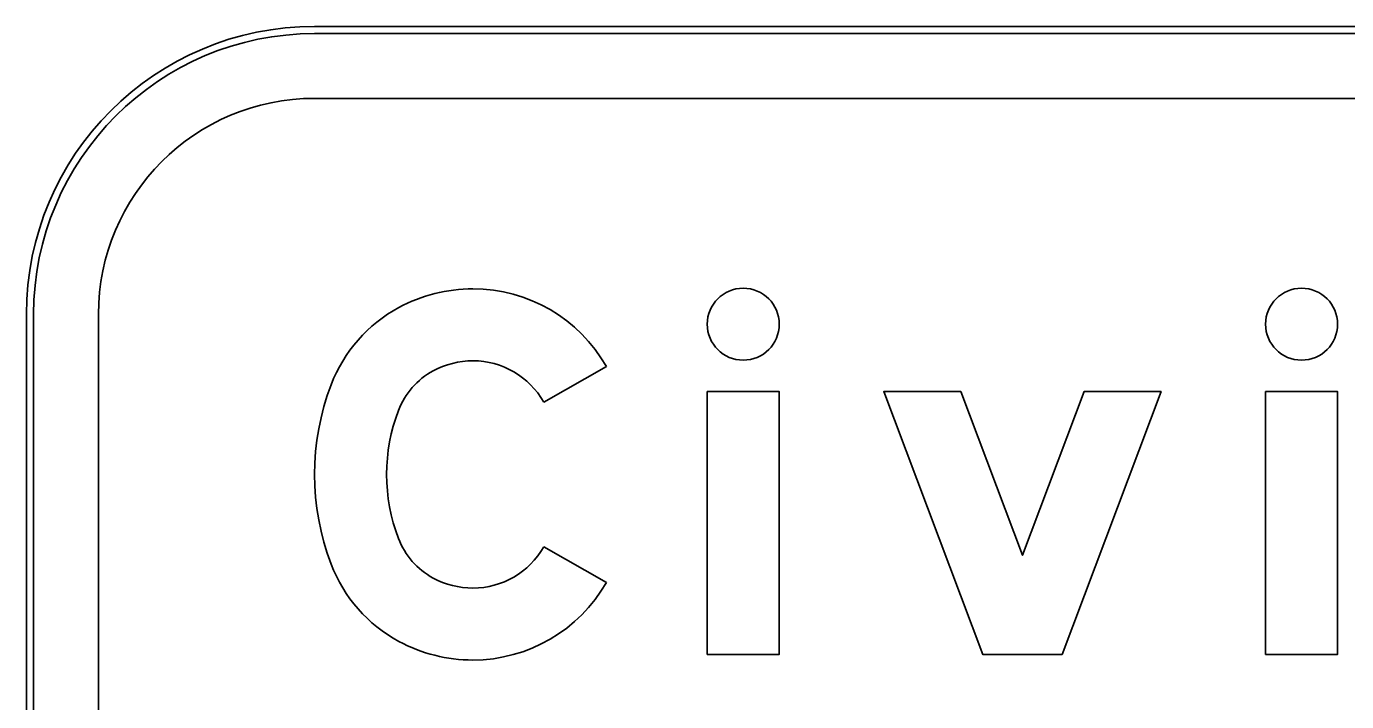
# Model space of a CAD drawing. Extents: x 1806251 to 1809821, y 414895 to 422886.
# Drawn here: x 1809676.6351 to 1809677.0016, y 415222.4929 to 415222.6806 of the extents above; entities that cross this region are included whole.
import ezdxf

# ---------------------------------------------------------------- set-up
doc = ezdxf.new("R2010")
doc.units = 0
for name, color, linetype in [('GSBWFILL', 7, 'Continuous'), ('GSCOLORFILL', 7, 'Continuous'), ('GSOUTLINE', 7, 'Continuous')]:
    doc.layers.add(name, color=color, linetype=linetype)

msp = doc.modelspace()

# ---------------------------------------------------------------- linework, layer by layer
at = {"layer": 'GSBWFILL'}
for p, q in [((1809678.4750928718, 415222.68057288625), (1809676.7150928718, 415222.68057288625)), ((1809676.7150928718, 415222.66057288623), (1809678.4750928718, 415222.66057288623)), ((1809676.6350928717, 415222.60057288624), (1809676.6350928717, 415222.16057288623)), ((1809676.6550928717, 415222.16057288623), (1809676.6550928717, 415222.60057288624))]:
    msp.add_line(p, q, dxfattribs=at)
for points in [[(1809676.7960928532, 415222.58606263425), (1809676.778693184, 415222.57620102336)], [(1809676.778693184, 415222.53594474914), (1809676.7960928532, 415222.52608313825)]]:
    msp.add_lwpolyline(points, dxfattribs=at)
for points in [[(1809676.8240928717, 415222.50607288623), (1809676.844092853, 415222.50607288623), (1809676.844092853, 415222.57907288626), (1809676.8240928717, 415222.57907288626)], [(1809676.8944648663, 415222.57907288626), (1809676.8730928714, 415222.57907288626), (1809676.9005928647, 415222.50607288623), (1809676.9225928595, 415222.50607288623), (1809676.9500928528, 415222.57907288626), (1809676.928720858, 415222.57907288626), (1809676.911592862, 415222.5336058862)], [(1809676.9790928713, 415222.50607288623), (1809676.9990928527, 415222.50607288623), (1809676.9990928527, 415222.57907288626), (1809676.9790928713, 415222.57907288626)]]:
    msp.add_lwpolyline(points, close=True, dxfattribs=at)
for centre, radius in [((1809676.8340928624, 415222.59782288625), 0.009999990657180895), ((1809676.989092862, 415222.59782288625), 0.009999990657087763)]:
    msp.add_circle(centre, radius, dxfattribs=at)
for centre, radius, start, end in [((1809676.7150928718, 415222.60057288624), 0.08, 90, 180), ((1809676.7150928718, 415222.60057288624), 0.06, 90, 180), ((1809676.7590478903, 415222.5644330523), 0.04321482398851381, 90.00000000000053, 118.3756803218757), ((1809676.7590478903, 415222.5650666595), 0.04258121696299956, 29.543259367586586, 90.00000000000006), ((1809676.7579952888, 415222.56638177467), 0.04099999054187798, 118.37568032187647, 159.0882708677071), ((1809676.7590478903, 415222.5644330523), 0.023214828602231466, 90.00000000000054, 118.3756803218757), ((1809676.7590478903, 415222.5650666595), 0.022581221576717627, 29.54325936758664, 89.99999999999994), ((1809676.7579952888, 415222.56638177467), 0.020999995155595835, 118.37568032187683, 159.08827086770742), ((1809676.7849750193, 415222.5560728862), 0.06988214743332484, 159.088270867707, 200.9117291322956), ((1809676.7849750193, 415222.5560728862), 0.049882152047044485, 159.08827086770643, 200.9117291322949), ((1809676.7579952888, 415222.5457639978), 0.02099999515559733, 200.91172913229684, 241.62431967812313), ((1809676.7590478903, 415222.547079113), 0.022581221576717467, 269.99999999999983, 330.4567406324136), ((1809676.7579952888, 415222.5457639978), 0.04099999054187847, 200.9117291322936, 241.62431967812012), ((1809676.7590478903, 415222.5477127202), 0.02321482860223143, 241.62431967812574, 269.99999999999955), ((1809676.7590478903, 415222.547079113), 0.042581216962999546, 270, 330.45674063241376), ((1809676.7590478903, 415222.5477127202), 0.043214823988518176, 241.62431967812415, 269.9999999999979)]:
    msp.add_arc(centre, radius, start, end, dxfattribs=at)
at = {"layer": 'GSCOLORFILL'}
for p, q in [((1809678.4750928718, 415222.68057288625), (1809676.7150928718, 415222.68057288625)), ((1809678.4750928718, 415222.68057288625), (1809676.7150928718, 415222.68057288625)), ((1809678.4750928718, 415222.68057288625), (1809676.7150928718, 415222.68057288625)), ((1809676.7150928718, 415222.6785728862), (1809678.4750928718, 415222.6785728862)), ((1809676.7150928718, 415222.66057288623), (1809678.4750928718, 415222.66057288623)), ((1809676.6350928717, 415222.60057288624), (1809676.6350928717, 415222.16057288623)), ((1809676.6350928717, 415222.60057288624), (1809676.6350928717, 415222.16057288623)), ((1809676.6350928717, 415222.60057288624), (1809676.6350928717, 415222.16057288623)), ((1809676.6370928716, 415222.16057288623), (1809676.6370928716, 415222.60057288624)), ((1809676.6550928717, 415222.16057288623), (1809676.6550928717, 415222.60057288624))]:
    msp.add_line(p, q, dxfattribs=at)
for points in [[(1809676.7960928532, 415222.58606263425), (1809676.778693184, 415222.57620102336)], [(1809676.778693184, 415222.53594474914), (1809676.7960928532, 415222.52608313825)]]:
    msp.add_lwpolyline(points, dxfattribs=at)
for points in [[(1809676.8240928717, 415222.50607288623), (1809676.844092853, 415222.50607288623), (1809676.844092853, 415222.57907288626), (1809676.8240928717, 415222.57907288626)], [(1809676.8944648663, 415222.57907288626), (1809676.8730928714, 415222.57907288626), (1809676.9005928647, 415222.50607288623), (1809676.9225928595, 415222.50607288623), (1809676.9500928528, 415222.57907288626), (1809676.928720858, 415222.57907288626), (1809676.911592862, 415222.5336058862)], [(1809676.9790928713, 415222.50607288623), (1809676.9990928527, 415222.50607288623), (1809676.9990928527, 415222.57907288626), (1809676.9790928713, 415222.57907288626)]]:
    msp.add_lwpolyline(points, close=True, dxfattribs=at)
for centre, radius in [((1809676.8340928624, 415222.59782288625), 0.009999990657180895), ((1809676.989092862, 415222.59782288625), 0.009999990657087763)]:
    msp.add_circle(centre, radius, dxfattribs=at)
for centre, radius, start, end in [((1809676.7150928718, 415222.60057288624), 0.08, 90, 180), ((1809676.7150928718, 415222.60057288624), 0.08, 90, 180), ((1809676.7150928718, 415222.60057288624), 0.08, 90, 180), ((1809676.7150928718, 415222.60057288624), 0.078, 90, 180), ((1809676.7150928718, 415222.60057288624), 0.06, 90, 180), ((1809676.7590478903, 415222.5644330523), 0.04321482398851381, 90.00000000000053, 118.3756803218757), ((1809676.7590478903, 415222.5650666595), 0.04258121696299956, 29.543259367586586, 90.00000000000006), ((1809676.7579952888, 415222.56638177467), 0.04099999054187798, 118.37568032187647, 159.0882708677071), ((1809676.7590478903, 415222.5644330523), 0.023214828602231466, 90.00000000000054, 118.3756803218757), ((1809676.7590478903, 415222.5650666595), 0.022581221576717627, 29.54325936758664, 89.99999999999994), ((1809676.7579952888, 415222.56638177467), 0.020999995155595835, 118.37568032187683, 159.08827086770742), ((1809676.7849750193, 415222.5560728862), 0.06988214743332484, 159.088270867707, 200.9117291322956), ((1809676.7849750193, 415222.5560728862), 0.049882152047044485, 159.08827086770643, 200.9117291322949), ((1809676.7579952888, 415222.5457639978), 0.02099999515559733, 200.91172913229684, 241.62431967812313), ((1809676.7590478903, 415222.547079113), 0.022581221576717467, 269.99999999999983, 330.4567406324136), ((1809676.7579952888, 415222.5457639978), 0.04099999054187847, 200.9117291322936, 241.62431967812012), ((1809676.7590478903, 415222.5477127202), 0.02321482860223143, 241.62431967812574, 269.99999999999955), ((1809676.7590478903, 415222.547079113), 0.042581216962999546, 270, 330.45674063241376), ((1809676.7590478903, 415222.5477127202), 0.043214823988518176, 241.62431967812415, 269.9999999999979)]:
    msp.add_arc(centre, radius, start, end, dxfattribs=at)
at = {"layer": 'GSOUTLINE'}
for p, q in [((1809678.4750928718, 415222.68057288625), (1809676.7150928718, 415222.68057288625)), ((1809678.4750928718, 415222.66057288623), (1809676.7150928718, 415222.66057288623)), ((1809676.6350928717, 415222.60057288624), (1809676.6350928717, 415222.16057288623)), ((1809676.6550928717, 415222.60057288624), (1809676.6550928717, 415222.16057288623))]:
    msp.add_line(p, q, dxfattribs=at)
for points in [[(1809676.7960928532, 415222.58606263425), (1809676.778693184, 415222.57620102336)], [(1809676.778693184, 415222.53594474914), (1809676.7960928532, 415222.52608313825)]]:
    msp.add_lwpolyline(points, dxfattribs=at)
for points in [[(1809676.8240928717, 415222.50607288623), (1809676.844092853, 415222.50607288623), (1809676.844092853, 415222.57907288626), (1809676.8240928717, 415222.57907288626)], [(1809676.8944648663, 415222.57907288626), (1809676.8730928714, 415222.57907288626), (1809676.9005928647, 415222.50607288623), (1809676.9225928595, 415222.50607288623), (1809676.9500928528, 415222.57907288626), (1809676.928720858, 415222.57907288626), (1809676.911592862, 415222.5336058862)], [(1809676.9790928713, 415222.50607288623), (1809676.9990928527, 415222.50607288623), (1809676.9990928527, 415222.57907288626), (1809676.9790928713, 415222.57907288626)]]:
    msp.add_lwpolyline(points, close=True, dxfattribs=at)
for centre, radius in [((1809676.8340928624, 415222.59782288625), 0.009999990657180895), ((1809676.989092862, 415222.59782288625), 0.009999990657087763)]:
    msp.add_circle(centre, radius, dxfattribs=at)
for centre, radius, start, end in [((1809676.7150928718, 415222.60057288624), 0.08, 90, 180), ((1809676.7150928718, 415222.60057288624), 0.06, 90, 180), ((1809676.7590478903, 415222.5644330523), 0.04321482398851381, 90.00000000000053, 118.3756803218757), ((1809676.7590478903, 415222.5650666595), 0.04258121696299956, 29.543259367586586, 90.00000000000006), ((1809676.7579952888, 415222.56638177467), 0.04099999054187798, 118.37568032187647, 159.0882708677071), ((1809676.7590478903, 415222.5644330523), 0.023214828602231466, 90.00000000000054, 118.3756803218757), ((1809676.7590478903, 415222.5650666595), 0.022581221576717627, 29.54325936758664, 89.99999999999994), ((1809676.7579952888, 415222.56638177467), 0.020999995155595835, 118.37568032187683, 159.08827086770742), ((1809676.7849750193, 415222.5560728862), 0.06988214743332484, 159.088270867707, 200.9117291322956), ((1809676.7849750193, 415222.5560728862), 0.049882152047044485, 159.08827086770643, 200.9117291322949), ((1809676.7579952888, 415222.5457639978), 0.02099999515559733, 200.91172913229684, 241.62431967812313), ((1809676.7590478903, 415222.547079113), 0.022581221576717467, 269.99999999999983, 330.4567406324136), ((1809676.7579952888, 415222.5457639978), 0.04099999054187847, 200.9117291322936, 241.62431967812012), ((1809676.7590478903, 415222.5477127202), 0.02321482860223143, 241.62431967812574, 269.99999999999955), ((1809676.7590478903, 415222.547079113), 0.042581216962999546, 270, 330.45674063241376), ((1809676.7590478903, 415222.5477127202), 0.043214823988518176, 241.62431967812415, 269.9999999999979)]:
    msp.add_arc(centre, radius, start, end, dxfattribs=at)

doc.saveas('drawing.dxf')
